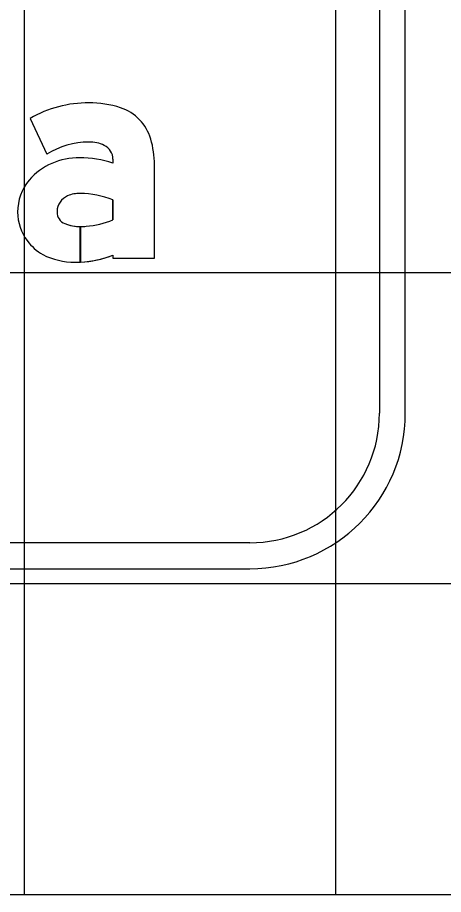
# Model space of a CAD drawing. Extents: x 1797809 to 2198143, y 249608 to 1237864.
# Drawn here: x 2197340.04 to 2197342.78, y 1237163.11 to 1237168.75 of the extents above; entities that cross this region are included whole.
import ezdxf

# ---------------------------------------------------------------- set-up
doc = ezdxf.new("R2010")
doc.units = 0
for name, color, linetype in [('60', 7, 'Continuous'), ('GSBWFILL', 7, 'Continuous'), ('GSCOLORFILL', 7, 'Continuous'), ('GSOUTLINE', 7, 'Continuous'), ('GSSHT', 7, 'Continuous')]:
    doc.layers.add(name, color=color, linetype=linetype)

msp = doc.modelspace()

# ---------------------------------------------------------------- linework, layer by layer
at = {"layer": '60'}
msp.add_line((2197288.0894, 1237163.1062), (2197408.0894, 1237163.1062), dxfattribs=at)
at = {"layer": 'GSBWFILL'}
for points in [[(2197340.1247, 1237168.0971), (2197340.2317, 1237167.8663)], [(2197340.6573, 1237167.8338), (2197340.6573, 1237167.8093)], [(2197340.6573, 1237167.2168), (2197340.6573, 1237167.1982), (2197340.9237, 1237167.1982), (2197340.9237, 1237167.7992)], [(2197340.6573, 1237167.5735), (2197340.6573, 1237167.4441)], [(2197340.4475, 1237167.1724), (2197340.4475, 1237167.401)], [(2197340.4476, 1237167.401), (2197340.4476, 1237167.1724)]]:
    msp.add_lwpolyline(points, dxfattribs=at)
for centre, major_axis, start_param, end_param in [((2197340.5026, 1237167.4337), (0, 0.7635), 0, 0.517719), ((2197340.5026, 1237167.5452), (0, 0.652), 5.96613, 6.283185), ((2197340.6124, 1237167.8799), (0, 0.2997), 4.997165, 5.96613), ((2197340.5026, 1237167.4337), (0, 0.5104), 0, 0.559495), ((2197340.5121, 1237167.7425), (0, 0.2018), 5.822746, 6.330435), ((2197340.3367, 1237167.7992), (0, 0.587), 4.712389, 4.997165), ((2197340.5574, 1237167.8338), (0, 0.0999), 4.712389, 5.822746), ((2197340.4437, 1237167.3874), (0, 0.4568), 0, 0.404512), ((2197340.4437, 1237167.1716), (0, 0.6725), 5.959871, 6.283185), ((2197340.4124, 1237167.4553), (0, 0.382), 0.399285, 0.87593), ((2197340.3654, 1237167.4945), (0, 0.3208), 0.87593, 1.570796), ((2197340.4109, 1237167.4948), (0, 0.1132), 0.408547, 1.530785), ((2197340.4424, 1237167.4219), (0, 0.1926), 6.259455, 6.691732), ((2197340.4284, 1237166.9599), (0, 0.6549), 5.926185, 6.254823), ((2197340.3512, 1237167.4945), (0, 0.3066), 1.570796, 2.21394), ((2197340.4183, 1237167.4945), (0, 0.1206), 1.530785, 1.570796), ((2197340.3776, 1237167.4945), (0, 0.0799), 1.570796, 2.757027), ((2197340.432, 1237168.017), (0, 0.6157), 3.228562, 3.516221), ((2197340.4475, 1237167.6674), (0, 0.2664), 2.757027, 3.141593), ((2197340.4475, 1237167.6674), (0, 0.2664), 3.141843, 3.28451), ((2197340.3784, 1237167.5149), (0, 0.3406), 2.21394, 2.611125), ((2197340.4133, 1237167.6299), (0, 0.4583), 2.672443, 3.141593), ((2197340.4133, 1237167.8515), (0, 0.6799), 3.192057, 3.508644), ((2197340.4133, 1237167.8515), (0, 0.6799), 3.141593, 3.191959)]:
    msp.add_ellipse(centre, major_axis=major_axis, ratio=0.999993, start_param=start_param, end_param=end_param, dxfattribs=at)
at = {"layer": 'GSCOLORFILL'}
for p, q in [((2197342.3698, 1237172.2026), (2197342.3698, 1237166.2002)), ((2197342.5363, 1237166.2002), (2197342.5363, 1237172.2026)), ((2197341.5373, 1237165.3677), (2197328.5519, 1237165.3677)), ((2197328.5519, 1237165.2012), (2197341.5373, 1237165.2012))]:
    msp.add_line(p, q, dxfattribs=at)
for points in [[(2197340.1247, 1237168.0971), (2197340.2317, 1237167.8663)], [(2197340.6573, 1237167.8338), (2197340.6573, 1237167.8093)], [(2197340.6573, 1237167.2168), (2197340.6573, 1237167.1982), (2197340.9237, 1237167.1982), (2197340.9237, 1237167.7992)], [(2197340.6573, 1237167.5735), (2197340.6573, 1237167.4441)], [(2197340.4475, 1237167.1724), (2197340.4475, 1237167.401)], [(2197340.4476, 1237167.401), (2197340.4476, 1237167.1724)]]:
    msp.add_lwpolyline(points, dxfattribs=at)
for radius in [0.999, 0.8325]:
    msp.add_arc((2197341.5373, 1237166.2002), radius, 270, 0, dxfattribs=at)
for centre, major_axis, start_param, end_param in [((2197340.5026, 1237167.4337), (0, 0.7635), 0, 0.517719), ((2197340.5026, 1237167.5452), (0, 0.652), 5.96613, 6.283185), ((2197340.6124, 1237167.8799), (0, 0.2997), 4.997165, 5.96613), ((2197340.5026, 1237167.4337), (0, 0.5104), 0, 0.559495), ((2197340.5121, 1237167.7425), (0, 0.2018), 5.822746, 6.330435), ((2197340.3367, 1237167.7992), (0, 0.587), 4.712389, 4.997165), ((2197340.5574, 1237167.8338), (0, 0.0999), 4.712389, 5.822746), ((2197340.4437, 1237167.3874), (0, 0.4568), 0, 0.404512), ((2197340.4437, 1237167.1716), (0, 0.6725), 5.959871, 6.283185), ((2197340.4124, 1237167.4553), (0, 0.382), 0.399285, 0.87593), ((2197340.3654, 1237167.4945), (0, 0.3208), 0.87593, 1.570796), ((2197340.4109, 1237167.4948), (0, 0.1132), 0.408547, 1.530785), ((2197340.4424, 1237167.4219), (0, 0.1926), 6.259455, 6.691732), ((2197340.4284, 1237166.9599), (0, 0.6549), 5.926185, 6.254823), ((2197340.3512, 1237167.4945), (0, 0.3066), 1.570796, 2.21394), ((2197340.4183, 1237167.4945), (0, 0.1206), 1.530785, 1.570796), ((2197340.3776, 1237167.4945), (0, 0.0799), 1.570796, 2.757027), ((2197340.432, 1237168.017), (0, 0.6157), 3.228562, 3.516221), ((2197340.4475, 1237167.6674), (0, 0.2664), 2.757027, 3.141593), ((2197340.4475, 1237167.6674), (0, 0.2664), 3.141843, 3.28451), ((2197340.3784, 1237167.5149), (0, 0.3406), 2.21394, 2.611125), ((2197340.4133, 1237167.6299), (0, 0.4583), 2.672443, 3.141593), ((2197340.4133, 1237167.8515), (0, 0.6799), 3.192057, 3.508644), ((2197340.4133, 1237167.8515), (0, 0.6799), 3.141593, 3.191959)]:
    msp.add_ellipse(centre, major_axis=major_axis, ratio=0.999993, start_param=start_param, end_param=end_param, dxfattribs=at)
at = {"layer": 'GSOUTLINE'}
for points in [[(2197340.1247, 1237168.0971), (2197340.2317, 1237167.8663)], [(2197340.6573, 1237167.8338), (2197340.6573, 1237167.8093)], [(2197340.6573, 1237167.2168), (2197340.6573, 1237167.1982), (2197340.9237, 1237167.1982), (2197340.9237, 1237167.7992)], [(2197340.6573, 1237167.4441), (2197340.6573, 1237167.5735)]]:
    msp.add_lwpolyline(points, dxfattribs=at)
for centre, major_axis, start_param, end_param in [((2197340.5026, 1237167.4337), (0, 0.7635), 6.283185, 6.800904), ((2197340.5026, 1237167.5452), (0, 0.652), 5.96613, 6.283185), ((2197340.6124, 1237167.8799), (0, 0.2997), 4.997165, 5.96613), ((2197340.5026, 1237167.4337), (0, 0.5104), 0, 0.559495), ((2197340.5121, 1237167.7425), (0, 0.2018), 5.822746, 6.330435), ((2197340.3367, 1237167.7992), (0, 0.587), 4.712389, 4.997165), ((2197340.5574, 1237167.8338), (0, 0.0999), 4.712389, 5.822746), ((2197340.4437, 1237167.3874), (0, 0.4568), 0, 0.404512), ((2197340.4437, 1237167.1716), (0, 0.6725), 5.959871, 6.283185), ((2197340.4124, 1237167.4553), (0, 0.382), 0.399285, 0.87593), ((2197340.3654, 1237167.4945), (0, 0.3208), 0.87593, 1.570796), ((2197340.4109, 1237167.4948), (0, 0.1132), 0.408547, 1.530785), ((2197340.4424, 1237167.4219), (0, 0.1926), 6.25958, 6.691732), ((2197340.4284, 1237166.9599), (0, 0.6549), 5.926185, 6.254787), ((2197340.4467, 1237167.6045), (0, 0.00999), 6.254787, 6.25958), ((2197340.3512, 1237167.4945), (0, 0.3066), 1.570796, 2.21394), ((2197340.4183, 1237167.4945), (0, 0.1206), 1.530785, 1.570796), ((2197340.3776, 1237167.4945), (0, 0.0799), 1.570796, 2.757027), ((2197340.432, 1237168.017), (0, 0.6157), 3.228562, 3.516221), ((2197340.4475, 1237167.6674), (0, 0.2664), 2.757027, 3.28451), ((2197340.3784, 1237167.5149), (0, 0.3406), 2.21394, 2.611125), ((2197340.4133, 1237167.6299), (0, 0.4583), 2.672443, 3.141593), ((2197340.4133, 1237167.8515), (0, 0.6799), 3.141593, 3.508644)]:
    msp.add_ellipse(centre, major_axis=major_axis, ratio=0.999993, start_param=start_param, end_param=end_param, dxfattribs=at)
at = {"layer": 'GSSHT'}
for p, q in [((2197340.0894, 1237163.1062), (2197340.0894, 1237223.1062)), ((2197342.0894, 1237163.1062), (2197342.0894, 1237223.1062)), ((2197288.0894, 1237167.1062), (2197408.0894, 1237167.1062)), ((2197288.0894, 1237165.1062), (2197408.0894, 1237165.1062)), ((2197288.0894, 1237163.1062), (2197408.0894, 1237163.1062))]:
    msp.add_line(p, q, dxfattribs=at)

doc.saveas('drawing.dxf')
